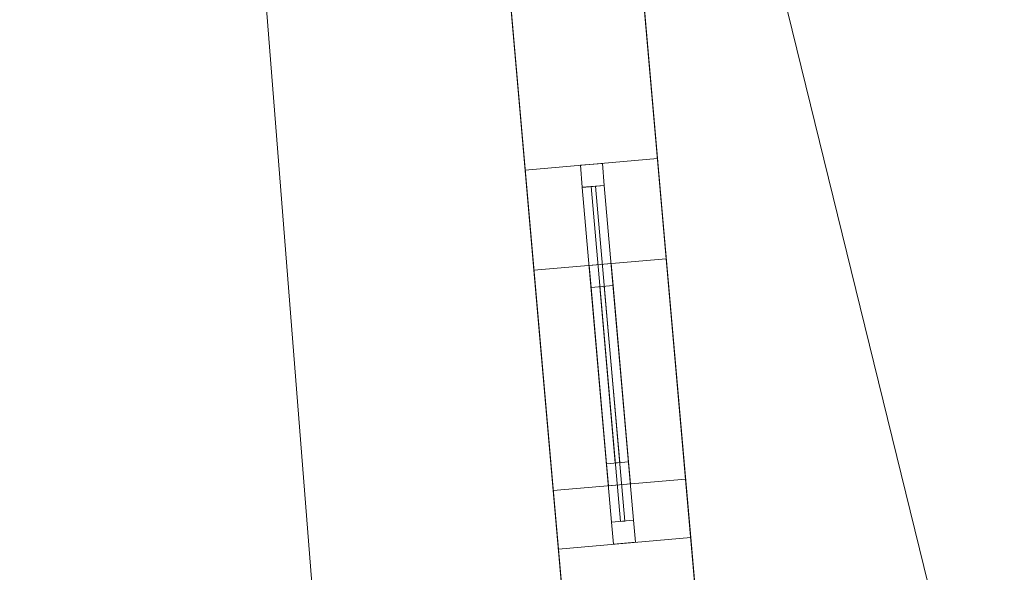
# Model space of a CAD drawing. Header units: millimetres. Extents: x -430348 to -225823, y -86243 to 5084.
# Tile 272 of 656: x -427285 to -425061, y -30317 to -29067. Entities that reach past the tile are written whole.
import ezdxf

# ---------------------------------------------------------------- set-up
doc = ezdxf.new("R2010")
doc.units = ezdxf.units.MM
for name, color, linetype, lineweight in [('A-GLAZ-CURT', 52, 'Continuous', 9), ('A-GLAZ-CWMG', 51, 'Continuous', 9), ('A-ROOF', 132, 'Continuous', 9), ('A-WALL', 113, 'Continuous', 9)]:
    doc.layers.add(name, color=color, linetype=linetype, lineweight=lineweight)

# ---------------------------------------------------------------- blocks, each defined once
blk = doc.blocks.new('System Panel - Glazed-497862-_3D_ Copy 1')
at = {"layer": 'A-GLAZ-CURT', "transparency": 33554471}
mesh = blk.add_polyface(dxfattribs=at)
corners = [(-200, 5), (-200, 5, 425), (200, 5, 425), (200, 5)]
mesh.append_faces([[corners[k] for k in face] for face in [(1, 2, 3, 0)]])
mesh = blk.add_polyface(dxfattribs=at)
corners = [(200, -5), (-200, -5), (-200, 5), (200, 5)]
mesh.append_faces([[corners[k] for k in face] for face in [(0, 1, 2, 3)]])
mesh = blk.add_polyface(dxfattribs=at)
corners = [(-200, -5, 425), (200, -5, 425), (200, 5, 425), (-200, 5, 425)]
mesh.append_faces([[corners[k] for k in face] for face in [(0, 1, 2, 3)]])
mesh = blk.add_polyface(dxfattribs=at)
corners = [(-200, -5), (-200, -5, 425), (-200, 5, 425), (-200, 5)]
mesh.append_faces([[corners[k] for k in face] for face in [(0, 1, 2, 3)]])
mesh = blk.add_polyface(dxfattribs=at)
corners = [(200, -5, 425), (200, -5), (200, 5), (200, 5, 425)]
mesh.append_faces([[corners[k] for k in face] for face in [(0, 1, 2, 3)]])
mesh = blk.add_polyface(dxfattribs=at)
corners = [(-200, -5), (200, -5), (200, -5, 425), (-200, -5, 425)]
mesh.append_faces([[corners[k] for k in face] for face in [(3, 0, 1, 2)]])
blk = doc.blocks.new('System Panel - Door-497864-_3D_ Copy 1')
at = {"layer": 'A-GLAZ-CURT'}
mesh = blk.add_polyface(dxfattribs=at)
corners = [(-380, 5), (-380, 5, 1845), (380, 5, 1845), (380, 5)]
mesh.append_faces([[corners[k] for k in face] for face in [(1, 2, 3, 0)]])
mesh = blk.add_polyface(dxfattribs=at)
corners = [(380, -5), (-380, -5), (-380, 5), (380, 5)]
mesh.append_faces([[corners[k] for k in face] for face in [(3, 0, 1, 2)]])
mesh = blk.add_polyface(dxfattribs=at)
corners = [(-380, -5, 1845), (380, -5, 1845), (380, 5, 1845), (-380, 5, 1845)]
mesh.append_faces([[corners[k] for k in face] for face in [(3, 0, 1, 2)]])
mesh = blk.add_polyface(dxfattribs=at)
corners = [(-380, -5), (-380, -5, 1845), (-380, 5, 1845), (-380, 5)]
mesh.append_faces([[corners[k] for k in face] for face in [(0, 1, 2, 3)]])
mesh = blk.add_polyface(dxfattribs=at)
corners = [(380, -5, 1845), (380, -5), (380, 5), (380, 5, 1845)]
mesh.append_faces([[corners[k] for k in face] for face in [(0, 1, 2, 3)]])
mesh = blk.add_polyface(dxfattribs=at)
corners = [(-380, -5), (380, -5), (380, -5, 1845), (-380, -5, 1845)]
mesh.append_faces([[corners[k] for k in face] for face in [(3, 0, 1, 2)]])
blk = doc.blocks.new('Rectangular Mullion - 50mm x 50mm-353377-_3D_ Copy 1')
at = {"layer": 'A-GLAZ-CWMG'}
mesh = blk.add_polyface(dxfattribs=at)
corners = [(0, 25), (-50, 25), (-50, -25), (0, -25)]
mesh.append_faces([[corners[k] for k in face] for face in [(2, 3, 0, 1)]])
mesh = blk.add_polyface(dxfattribs=at)
corners = [(-50, 25), (0, 25), (0, 25, -500), (-50, 25, -500)]
mesh.append_faces([[corners[k] for k in face] for face in [(3, 0, 1, 2)]])
mesh = blk.add_polyface(dxfattribs=at)
corners = [(-50, -25), (-50, 25), (-50, 25, -500), (-50, -25, -500)]
mesh.append_faces([[corners[k] for k in face] for face in [(0, 1, 2, 3)]])
mesh = blk.add_polyface(dxfattribs=at)
corners = [(0, 25), (0, -25), (0, -25, -500), (0, 25, -500)]
mesh.append_faces([[corners[k] for k in face] for face in [(0, 1, 2, 3)]])
mesh = blk.add_polyface(dxfattribs=at)
corners = [(0, -25), (-50, -25), (-50, -25, -500), (0, -25, -500)]
mesh.append_faces([[corners[k] for k in face] for face in [(3, 0, 1, 2)]])
blk = doc.blocks.new('Rectangular Mullion - 50mm x 50mm-267480-_3D_ Copy 1')
at = {"layer": 'A-GLAZ-CWMG'}
mesh = blk.add_polyface(dxfattribs=at)
corners = [(0, 25), (-50, 25), (-50, -25), (0, -25)]
mesh.append_faces([[corners[k] for k in face] for face in [(2, 3, 0, 1)]])
mesh = blk.add_polyface(dxfattribs=at)
corners = [(0, 25, -400), (0, -25, -400), (-50, -25, -400), (-50, 25, -400)]
mesh.append_faces([[corners[k] for k in face] for face in [(0, 1, 2, 3)]])
mesh = blk.add_polyface(dxfattribs=at)
corners = [(-50, 25), (0, 25), (0, 25, -400), (-50, 25, -400)]
mesh.append_faces([[corners[k] for k in face] for face in [(3, 0, 1, 2)]])
mesh = blk.add_polyface(dxfattribs=at)
corners = [(-50, -25), (-50, 25), (-50, 25, -400), (-50, -25, -400)]
mesh.append_faces([[corners[k] for k in face] for face in [(3, 0, 1, 2)]])
mesh = blk.add_polyface(dxfattribs=at)
corners = [(0, 25), (0, -25), (0, -25, -400), (0, 25, -400)]
mesh.append_faces([[corners[k] for k in face] for face in [(3, 0, 1, 2)]])
mesh = blk.add_polyface(dxfattribs=at)
corners = [(0, -25), (-50, -25), (-50, -25, -400), (0, -25, -400)]
mesh.append_faces([[corners[k] for k in face] for face in [(3, 0, 1, 2)]])
blk = doc.blocks.new('Rectangular Mullion - 50mm x 50mm-353380-_3D_ Copy 1')
at = {"layer": 'A-GLAZ-CWMG'}
mesh = blk.add_polyface(dxfattribs=at)
corners = [(0, 25), (-50, 25), (-50, -25), (0, -25)]
mesh.append_faces([[corners[k] for k in face] for face in [(2, 3, 0, 1)]])
mesh = blk.add_polyface(dxfattribs=at)
corners = [(-50, 25), (0, 25), (0, 25, -500), (-50, 25, -500)]
mesh.append_faces([[corners[k] for k in face] for face in [(0, 1, 2, 3)]])
mesh = blk.add_polyface(dxfattribs=at)
corners = [(-50, -25), (-50, 25), (-50, 25, -500), (-50, -25, -500)]
mesh.append_faces([[corners[k] for k in face] for face in [(0, 1, 2, 3)]])
mesh = blk.add_polyface(dxfattribs=at)
corners = [(0, 25), (0, -25), (0, -25, -500), (0, 25, -500)]
mesh.append_faces([[corners[k] for k in face] for face in [(0, 1, 2, 3)]])
mesh = blk.add_polyface(dxfattribs=at)
corners = [(0, -25), (-50, -25), (-50, -25, -500), (0, -25, -500)]
mesh.append_faces([[corners[k] for k in face] for face in [(0, 1, 2, 3)]])
blk = doc.blocks.new('Rectangular Mullion - 50mm x 50mm-267481-_3D_ Copy 1')
at = {"layer": 'A-GLAZ-CWMG'}
mesh = blk.add_polyface(dxfattribs=at)
corners = [(0, 25), (-50, 25), (-50, -25), (0, -25)]
mesh.append_faces([[corners[k] for k in face] for face in [(2, 3, 0, 1)]])
mesh = blk.add_polyface(dxfattribs=at)
corners = [(0, 25, -400), (0, -25, -400), (-50, -25, -400), (-50, 25, -400)]
mesh.append_faces([[corners[k] for k in face] for face in [(0, 1, 2, 3)]])
mesh = blk.add_polyface(dxfattribs=at)
corners = [(-50, 25), (0, 25), (0, 25, -400), (-50, 25, -400)]
mesh.append_faces([[corners[k] for k in face] for face in [(3, 0, 1, 2)]])
mesh = blk.add_polyface(dxfattribs=at)
corners = [(-50, -25), (-50, 25), (-50, 25, -400), (-50, -25, -400)]
mesh.append_faces([[corners[k] for k in face] for face in [(3, 0, 1, 2)]])
mesh = blk.add_polyface(dxfattribs=at)
corners = [(0, 25), (0, -25), (0, -25, -400), (0, 25, -400)]
mesh.append_faces([[corners[k] for k in face] for face in [(3, 0, 1, 2)]])
mesh = blk.add_polyface(dxfattribs=at)
corners = [(0, -25), (-50, -25), (-50, -25, -400), (0, -25, -400)]
mesh.append_faces([[corners[k] for k in face] for face in [(3, 0, 1, 2)]])
blk = doc.blocks.new('Rectangular Mullion - 50mm x 50mm-263205-_3D_ Copy 1')
at = {"layer": 'A-GLAZ-CWMG'}
mesh = blk.add_polyface(dxfattribs=at)
corners = [(0, 25), (-50, 25), (-50, -25), (0, -25)]
mesh.append_faces([[corners[k] for k in face] for face in [(3, 0, 1, 2)]])
mesh = blk.add_polyface(dxfattribs=at)
corners = [(-50, 25), (0, 25), (0, 25, -300), (-50, 25, -300)]
mesh.append_faces([[corners[k] for k in face] for face in [(0, 1, 2, 3)]])
mesh = blk.add_polyface(dxfattribs=at)
corners = [(-50, -25), (-50, 25), (-50, 25, -300), (-50, -25, -300)]
mesh.append_faces([[corners[k] for k in face] for face in [(3, 0, 1, 2)]])
mesh = blk.add_polyface(dxfattribs=at)
corners = [(0, 25), (0, -25), (0, -25, -300), (0, 25, -300)]
mesh.append_faces([[corners[k] for k in face] for face in [(3, 0, 1, 2)]])
mesh = blk.add_polyface(dxfattribs=at)
corners = [(0, -25), (-50, -25), (-50, -25, -300), (0, -25, -300)]
mesh.append_faces([[corners[k] for k in face] for face in [(0, 1, 2, 3)]])
blk = doc.blocks.new('Rectangular Mullion - 50mm x 50mm-430190-_3D_ Copy 1')
at = {"layer": 'A-GLAZ-CWMG'}
mesh = blk.add_polyface(dxfattribs=at)
corners = [(0, 25), (-50, 25), (-50, -25), (0, -25)]
mesh.append_faces([[corners[k] for k in face] for face in [(3, 0, 1, 2)]])
mesh = blk.add_polyface(dxfattribs=at)
corners = [(0, 25, -760), (0, -25, -760), (-50, -25, -760), (-50, 25, -760)]
mesh.append_faces([[corners[k] for k in face] for face in [(3, 0, 1, 2)]])
mesh = blk.add_polyface(dxfattribs=at)
corners = [(-50, 25), (0, 25), (0, 25, -760), (-50, 25, -760)]
mesh.append_faces([[corners[k] for k in face] for face in [(0, 1, 2, 3)]])
mesh = blk.add_polyface(dxfattribs=at)
corners = [(-50, -25), (-50, 25), (-50, 25, -760), (-50, -25, -760)]
mesh.append_faces([[corners[k] for k in face] for face in [(0, 1, 2, 3)]])
mesh = blk.add_polyface(dxfattribs=at)
corners = [(0, 25), (0, -25), (0, -25, -760), (0, 25, -760)]
mesh.append_faces([[corners[k] for k in face] for face in [(0, 1, 2, 3)]])
mesh = blk.add_polyface(dxfattribs=at)
corners = [(0, -25), (-50, -25), (-50, -25, -760), (0, -25, -760)]
mesh.append_faces([[corners[k] for k in face] for face in [(0, 1, 2, 3)]])
blk = doc.blocks.new('Rectangular Mullion - 50mm x 50mm-497932-_3D_ Copy 1')
at = {"layer": 'A-GLAZ-CWMG'}
mesh = blk.add_polyface(dxfattribs=at)
corners = [(0, 25), (-50, 25), (-50, -25), (0, -25)]
mesh.append_faces([[corners[k] for k in face] for face in [(2, 3, 0, 1)]])
mesh = blk.add_polyface(dxfattribs=at)
corners = [(-50, 25), (0, 25), (0, 25, -1920), (-50, 25, -1920)]
mesh.append_faces([[corners[k] for k in face] for face in [(0, 1, 2, 3)]])
mesh = blk.add_polyface(dxfattribs=at)
corners = [(-50, -25), (-50, 25), (-50, 25, -1920), (-50, -25, -1920)]
mesh.append_faces([[corners[k] for k in face] for face in [(0, 1, 2, 3)]])
mesh = blk.add_polyface(dxfattribs=at)
corners = [(0, 25), (0, -25), (0, -25, -1920), (0, 25, -1920)]
mesh.append_faces([[corners[k] for k in face] for face in [(0, 1, 2, 3)]])
mesh = blk.add_polyface(dxfattribs=at)
corners = [(0, -25), (-50, -25), (-50, -25, -1920), (0, -25, -1920)]
mesh.append_faces([[corners[k] for k in face] for face in [(0, 1, 2, 3)]])
blk = doc.blocks.new('Rectangular Mullion - 50mm x 50mm-430191-_3D_ Copy 1')
at = {"layer": 'A-GLAZ-CWMG'}
mesh = blk.add_polyface(dxfattribs=at)
corners = [(0, 25), (-50, 25), (-50, -25), (0, -25)]
mesh.append_faces([[corners[k] for k in face] for face in [(3, 0, 1, 2)]])
mesh = blk.add_polyface(dxfattribs=at)
corners = [(0, 25, -760), (0, -25, -760), (-50, -25, -760), (-50, 25, -760)]
mesh.append_faces([[corners[k] for k in face] for face in [(3, 0, 1, 2)]])
mesh = blk.add_polyface(dxfattribs=at)
corners = [(-50, 25), (0, 25), (0, 25, -760), (-50, 25, -760)]
mesh.append_faces([[corners[k] for k in face] for face in [(0, 1, 2, 3)]])
mesh = blk.add_polyface(dxfattribs=at)
corners = [(-50, -25), (-50, 25), (-50, 25, -760), (-50, -25, -760)]
mesh.append_faces([[corners[k] for k in face] for face in [(0, 1, 2, 3)]])
mesh = blk.add_polyface(dxfattribs=at)
corners = [(0, 25), (0, -25), (0, -25, -760), (0, 25, -760)]
mesh.append_faces([[corners[k] for k in face] for face in [(0, 1, 2, 3)]])
mesh = blk.add_polyface(dxfattribs=at)
corners = [(0, -25), (-50, -25), (-50, -25, -760), (0, -25, -760)]
mesh.append_faces([[corners[k] for k in face] for face in [(0, 1, 2, 3)]])
blk = doc.blocks.new('System Panel - Glazed-497937-_3D_ Copy 1')
at = {"layer": 'A-GLAZ-CURT', "transparency": 33554471}
mesh = blk.add_polyface(dxfattribs=at)
corners = [(-380, 5), (-380, 5, 225), (380, 5, 225), (380, 5)]
mesh.append_faces([[corners[k] for k in face] for face in [(1, 2, 3, 0)]])
mesh = blk.add_polyface(dxfattribs=at)
corners = [(380, -5), (-380, -5), (-380, 5), (380, 5)]
mesh.append_faces([[corners[k] for k in face] for face in [(3, 0, 1, 2)]])
mesh = blk.add_polyface(dxfattribs=at)
corners = [(-380, -5, 225), (380, -5, 225), (380, 5, 225), (-380, 5, 225)]
mesh.append_faces([[corners[k] for k in face] for face in [(3, 0, 1, 2)]])
mesh = blk.add_polyface(dxfattribs=at)
corners = [(-380, -5), (-380, -5, 225), (-380, 5, 225), (-380, 5)]
mesh.append_faces([[corners[k] for k in face] for face in [(0, 1, 2, 3)]])
mesh = blk.add_polyface(dxfattribs=at)
corners = [(380, -5, 225), (380, -5), (380, 5), (380, 5, 225)]
mesh.append_faces([[corners[k] for k in face] for face in [(0, 1, 2, 3)]])
mesh = blk.add_polyface(dxfattribs=at)
corners = [(-380, -5), (380, -5), (380, -5, 225), (-380, -5, 225)]
mesh.append_faces([[corners[k] for k in face] for face in [(3, 0, 1, 2)]])
blk = doc.blocks.new('Rectangular Mullion - 50mm x 50mm-497938-_3D_ Copy 1')
at = {"layer": 'A-GLAZ-CWMG'}
mesh = blk.add_polyface(dxfattribs=at)
corners = [(0, 25, -1920), (0, -25, -1920), (-50, -25, -1920), (-50, 25, -1920)]
mesh.append_faces([[corners[k] for k in face] for face in [(0, 1, 2, 3)]])
mesh = blk.add_polyface(dxfattribs=at)
corners = [(-50, 25), (0, 25), (0, 25, -1920), (-50, 25, -1920)]
mesh.append_faces([[corners[k] for k in face] for face in [(0, 1, 2, 3)]])
mesh = blk.add_polyface(dxfattribs=at)
corners = [(-50, -25), (-50, 25), (-50, 25, -1920), (-50, -25, -1920)]
mesh.append_faces([[corners[k] for k in face] for face in [(0, 1, 2, 3)]])
mesh = blk.add_polyface(dxfattribs=at)
corners = [(0, 25), (0, -25), (0, -25, -1920), (0, 25, -1920)]
mesh.append_faces([[corners[k] for k in face] for face in [(0, 1, 2, 3)]])
mesh = blk.add_polyface(dxfattribs=at)
corners = [(0, -25), (-50, -25), (-50, -25, -1920), (0, -25, -1920)]
mesh.append_faces([[corners[k] for k in face] for face in [(0, 1, 2, 3)]])
blk = doc.blocks.new('Rectangular Mullion - 50mm x 50mm-263207-_3D_ Copy 1')
at = {"layer": 'A-GLAZ-CWMG'}
mesh = blk.add_polyface(dxfattribs=at)
corners = [(0, 25, -300), (0, -25, -300), (-50, -25, -300), (-50, 25, -300)]
mesh.append_faces([[corners[k] for k in face] for face in [(3, 0, 1, 2)]])
mesh = blk.add_polyface(dxfattribs=at)
corners = [(-50, 25), (0, 25), (0, 25, -300), (-50, 25, -300)]
mesh.append_faces([[corners[k] for k in face] for face in [(0, 1, 2, 3)]])
mesh = blk.add_polyface(dxfattribs=at)
corners = [(-50, -25), (-50, 25), (-50, 25, -300), (-50, -25, -300)]
mesh.append_faces([[corners[k] for k in face] for face in [(3, 0, 1, 2)]])
mesh = blk.add_polyface(dxfattribs=at)
corners = [(0, 25), (0, -25), (0, -25, -300), (0, 25, -300)]
mesh.append_faces([[corners[k] for k in face] for face in [(3, 0, 1, 2)]])
mesh = blk.add_polyface(dxfattribs=at)
corners = [(0, -25), (-50, -25), (-50, -25, -300), (0, -25, -300)]
mesh.append_faces([[corners[k] for k in face] for face in [(0, 1, 2, 3)]])
blk = doc.blocks.new('Rectangular Mullion - 50mm x 50mm-468083-_3D_ Copy 1')
at = {"layer": 'A-GLAZ-CWMG'}
mesh = blk.add_polyface(dxfattribs=at)
corners = [(25, 25), (-25, 25), (-25, -25), (25, -25)]
mesh.append_faces([[corners[k] for k in face] for face in [(2, 3, 0, 1)]])
mesh = blk.add_polyface(dxfattribs=at)
corners = [(25, 25, -760), (25, -25, -760), (-25, -25, -760), (-25, 25, -760)]
mesh.append_faces([[corners[k] for k in face] for face in [(0, 1, 2, 3)]])
mesh = blk.add_polyface(dxfattribs=at)
corners = [(-25, 25), (25, 25), (25, 25, -760), (-25, 25, -760)]
mesh.append_faces([[corners[k] for k in face] for face in [(0, 1, 2, 3)]])
mesh = blk.add_polyface(dxfattribs=at)
corners = [(-25, -25), (-25, 25), (-25, 25, -760), (-25, -25, -760)]
mesh.append_faces([[corners[k] for k in face] for face in [(0, 1, 2, 3)]])
mesh = blk.add_polyface(dxfattribs=at)
corners = [(25, 25), (25, -25), (25, -25, -760), (25, 25, -760)]
mesh.append_faces([[corners[k] for k in face] for face in [(0, 1, 2, 3)]])
mesh = blk.add_polyface(dxfattribs=at)
corners = [(25, -25), (-25, -25), (-25, -25, -760), (25, -25, -760)]
mesh.append_faces([[corners[k] for k in face] for face in [(0, 1, 2, 3)]])
blk = doc.blocks.new('Rectangular Mullion - 50mm x 50mm-353383-_3D_ Copy 1')
at = {"layer": 'A-GLAZ-CWMG'}
mesh = blk.add_polyface(dxfattribs=at)
corners = [(0, 25, -500), (0, -25, -500), (-50, -25, -500), (-50, 25, -500)]
mesh.append_faces([[corners[k] for k in face] for face in [(0, 1, 2, 3)]])
mesh = blk.add_polyface(dxfattribs=at)
corners = [(-50, 25), (0, 25), (0, 25, -500), (-50, 25, -500)]
mesh.append_faces([[corners[k] for k in face] for face in [(0, 1, 2, 3)]])
mesh = blk.add_polyface(dxfattribs=at)
corners = [(-50, -25), (-50, 25), (-50, 25, -500), (-50, -25, -500)]
mesh.append_faces([[corners[k] for k in face] for face in [(3, 0, 1, 2)]])
mesh = blk.add_polyface(dxfattribs=at)
corners = [(0, 25), (0, -25), (0, -25, -500), (0, 25, -500)]
mesh.append_faces([[corners[k] for k in face] for face in [(3, 0, 1, 2)]])
mesh = blk.add_polyface(dxfattribs=at)
corners = [(0, -25), (-50, -25), (-50, -25, -500), (0, -25, -500)]
mesh.append_faces([[corners[k] for k in face] for face in [(0, 1, 2, 3)]])
blk = doc.blocks.new('Rectangular Mullion - 50mm x 50mm-353384-_3D_ Copy 1')
at = {"layer": 'A-GLAZ-CWMG'}
mesh = blk.add_polyface(dxfattribs=at)
corners = [(0, 25, -500), (0, -25, -500), (-50, -25, -500), (-50, 25, -500)]
mesh.append_faces([[corners[k] for k in face] for face in [(0, 1, 2, 3)]])
mesh = blk.add_polyface(dxfattribs=at)
corners = [(-50, 25), (0, 25), (0, 25, -500), (-50, 25, -500)]
mesh.append_faces([[corners[k] for k in face] for face in [(3, 0, 1, 2)]])
mesh = blk.add_polyface(dxfattribs=at)
corners = [(-50, -25), (-50, 25), (-50, 25, -500), (-50, -25, -500)]
mesh.append_faces([[corners[k] for k in face] for face in [(3, 0, 1, 2)]])
mesh = blk.add_polyface(dxfattribs=at)
corners = [(0, 25), (0, -25), (0, -25, -500), (0, 25, -500)]
mesh.append_faces([[corners[k] for k in face] for face in [(3, 0, 1, 2)]])
mesh = blk.add_polyface(dxfattribs=at)
corners = [(0, -25), (-50, -25), (-50, -25, -500), (0, -25, -500)]
mesh.append_faces([[corners[k] for k in face] for face in [(3, 0, 1, 2)]])
blk = doc.blocks.new('Rectangular Mullion - 50mm x 50mm-267482-_3D_ Copy 1')
at = {"layer": 'A-GLAZ-CWMG'}
mesh = blk.add_polyface(dxfattribs=at)
corners = [(25, 25), (-25, 25), (-25, -25), (25, -25)]
mesh.append_faces([[corners[k] for k in face] for face in [(2, 3, 0, 1)]])
mesh = blk.add_polyface(dxfattribs=at)
corners = [(25, 25, -400), (25, -25, -400), (-25, -25, -400), (-25, 25, -400)]
mesh.append_faces([[corners[k] for k in face] for face in [(0, 1, 2, 3)]])
mesh = blk.add_polyface(dxfattribs=at)
corners = [(-25, 25), (25, 25), (25, 25, -400), (-25, 25, -400)]
mesh.append_faces([[corners[k] for k in face] for face in [(3, 0, 1, 2)]])
mesh = blk.add_polyface(dxfattribs=at)
corners = [(-25, -25), (-25, 25), (-25, 25, -400), (-25, -25, -400)]
mesh.append_faces([[corners[k] for k in face] for face in [(3, 0, 1, 2)]])
mesh = blk.add_polyface(dxfattribs=at)
corners = [(25, 25), (25, -25), (25, -25, -400), (25, 25, -400)]
mesh.append_faces([[corners[k] for k in face] for face in [(3, 0, 1, 2)]])
mesh = blk.add_polyface(dxfattribs=at)
corners = [(25, -25), (-25, -25), (-25, -25, -400), (25, -25, -400)]
mesh.append_faces([[corners[k] for k in face] for face in [(3, 0, 1, 2)]])

msp = doc.modelspace()

# ---------------------------------------------------------------- block references
at = {"layer": 'A-GLAZ-CURT', "rotation": 274.9999999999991}
msp.add_blockref('System Panel - Door-497864-_3D_ Copy 1', (-425956.4, -29822.8, 58847), dxfattribs=at)
at = {"layer": 'A-GLAZ-CURT', "transparency": 33554471}
for name, p, rotation in [('System Panel - Glazed-497937-_3D_ Copy 1', (-425956.4, -29822.8, 60742), 274.9999999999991), ('System Panel - Glazed-497862-_3D_ Copy 1', (-425952.3, -29869.9, 62420.2), 275.0000000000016), ('System Panel - Glazed-497862-_3D_ Copy 1', (-425952.3, -29869.9, 62895.2), 275.0000000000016)]:
    msp.add_blockref(name, p, dxfattribs=dict(at, rotation=rotation))
at = {"layer": 'A-GLAZ-CWMG'}
for name, p, rotation in [('Rectangular Mullion - 50mm x 50mm-263205-_3D_ Copy 1', (-425993.8, -29394.5, 61017), 94.99999999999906), ('Rectangular Mullion - 50mm x 50mm-497938-_3D_ Copy 1', (-425993.8, -29394.5, 60717), 94.99999999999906), ('Rectangular Mullion - 50mm x 50mm-353377-_3D_ Copy 1', (-425974, -29620.9, 63370.2), 95.00000000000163), ('Rectangular Mullion - 50mm x 50mm-353383-_3D_ Copy 1', (-425974, -29620.9, 62870.2), 95.00000000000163)]:
    msp.add_blockref(name, p, dxfattribs=dict(at, rotation=rotation))
at = {"layer": 'A-GLAZ-CWMG', "extrusion": (0.087156, -0.996195, 0), "rotation": 90}
for name, p in [('Rectangular Mullion - 50mm x 50mm-430190-_3D_ Copy 1', (-426934.7, 61017, -7035.2)), ('Rectangular Mullion - 50mm x 50mm-468083-_3D_ Copy 1', (-426934.7, 60717, -7035.2)), ('Rectangular Mullion - 50mm x 50mm-267480-_3D_ Copy 1', (-426934.7, 63370.2, -7167.9)), ('Rectangular Mullion - 50mm x 50mm-267482-_3D_ Copy 1', (-426934.7, 62870.2, -7167.9))]:
    msp.add_blockref(name, p, dxfattribs=at)
at = {"layer": 'A-GLAZ-CWMG', "extrusion": (-0.087156, 0.996195, 0), "rotation": 270}
for name, p in [('Rectangular Mullion - 50mm x 50mm-430191-_3D_ Copy 1', (426934.7, 58797, 7795.2)), ('Rectangular Mullion - 50mm x 50mm-267481-_3D_ Copy 1', (426934.7, 62370.2, 7567.9))]:
    msp.add_blockref(name, p, dxfattribs=at)
at = {"layer": 'A-GLAZ-CWMG', "extrusion": (0, 0, -1)}
for name, p, rotation in [('Rectangular Mullion - 50mm x 50mm-353380-_3D_ Copy 1', (425930.5, -30119, -62370.2), 264.9999999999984), ('Rectangular Mullion - 50mm x 50mm-353384-_3D_ Copy 1', (425930.5, -30119, -62870.2), 264.9999999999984), ('Rectangular Mullion - 50mm x 50mm-497932-_3D_ Copy 1', (425918.9, -30251.2, -58797), 265.0000000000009), ('Rectangular Mullion - 50mm x 50mm-263207-_3D_ Copy 1', (425918.9, -30251.2, -60717), 265.0000000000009)]:
    msp.add_blockref(name, p, dxfattribs=dict(at, rotation=rotation))

# ---------------------------------------------------------------- meshes
at = {"layer": 'A-ROOF'}
mesh = msp.add_polyface(dxfattribs=at)
corners = [(-422208.1, -39960.5, 65933.7), (-425841.4, -40278.4, 63380), (-427284.8, -21978, 63380), (-423727.2, -21697.4, 65878.8), (-422831.4, -37379.3, 65640.7), (-422892.7, -36601.7, 65640.7), (-423683.1, -36664.1, 65085.6), (-423621.8, -37441.7, 65085.6), (-422727.6, -38695.2, 65640.7), (-423518, -38757.6, 65085.6), (-423456.7, -39535.2, 65085.6), (-422666.3, -39472.8, 65640.7)]
mesh.append_faces([[corners[k] for k in face] for face in [(10, 1, 9)]], dxfattribs={"vtx0": -1, "vtx1": -1})
mesh.append_faces([[corners[k] for k in face] for face in [(6, 2, 3, 5), (5, 3, 0, 4), (4, 8, 9)]], dxfattribs={"vtx0": -1, "vtx2": -1})
mesh.append_faces([[corners[k] for k in face] for face in [(0, 11, 8, 4)]], dxfattribs={"vtx0": -1, "vtx2": -1, "vtx3": -1})
mesh.append_faces([[corners[k] for k in face] for face in [(7, 4, 9, 1)]], dxfattribs={"vtx1": -1, "vtx2": -1, "vtx3": -1})
mesh.append_faces([[corners[k] for k in face] for face in [(6, 7, 1, 2), (0, 1, 10, 11)]], dxfattribs={"vtx1": -1, "vtx3": -1})
mesh = msp.add_polyface(dxfattribs=at)
corners = [(-425841.4, -40278.4, 63502.1), (-422208.1, -39960.5, 66055.7), (-423727.2, -21697.4, 66000.8), (-427284.8, -21978, 63502.1), (-422892.7, -36601.7, 65762.8), (-422831.4, -37379.3, 65762.8), (-423621.8, -37441.7, 65207.6), (-423683.1, -36664.1, 65207.6), (-423518, -38757.6, 65207.6), (-422727.6, -38695.2, 65762.8), (-422666.3, -39472.8, 65762.8), (-423456.7, -39535.2, 65207.6)]
mesh.append_faces([[corners[k] for k in face] for face in [(0, 6, 7, 3), (11, 0, 1, 10)]], dxfattribs={"vtx0": -1, "vtx2": -1})
mesh.append_faces([[corners[k] for k in face] for face in [(0, 11, 8, 6)]], dxfattribs={"vtx0": -1, "vtx2": -1, "vtx3": -1})
mesh.append_faces([[corners[k] for k in face] for face in [(9, 10, 1, 5)]], dxfattribs={"vtx1": -1, "vtx2": -1, "vtx3": -1})
mesh.append_faces([[corners[k] for k in face] for face in [(2, 3, 7, 4), (1, 2, 4, 5), (5, 6, 8, 9)]], dxfattribs={"vtx1": -1, "vtx3": -1})
mesh = msp.add_polyface(dxfattribs=at)
corners = [(-425841.4, -40278.4, 63502.1), (-427284.8, -21978, 63502.1), (-427284.8, -21978, 63380), (-425841.4, -40278.4, 63380)]
mesh.append_faces([[corners[k] for k in face] for face in [(0, 1, 2, 3)]])
at = {"layer": 'A-WALL'}
mesh = msp.add_polyface(dxfattribs=at)
corners = [(-425990.7, -31151.6, 56190.2), (-426299.6, -27621.1, 56190.2), (-426325.7, -27322.2, 56190.2), (-426437.3, -26046.6, 56190.2), (-426463.5, -25747.8, 56190.2), (-426475.1, -25614.3, 56190.2), (-426185.8, -25479.3, 56190.2), (-425723, -30769.3, 56190.2)]
mesh.append_faces([[corners[k] for k in face] for face in [(6, 3, 4, 5)]], dxfattribs={"vtx0": -1})
mesh.append_faces([[corners[k] for k in face] for face in [(6, 1, 2, 3)]], dxfattribs={"vtx0": -1, "vtx3": -1})
mesh.append_faces([[corners[k] for k in face] for face in [(7, 0, 1, 6)]], dxfattribs={"vtx2": -1})
mesh = msp.add_polyface(dxfattribs=at)
corners = [(-426475.1, -25614.3, 63745), (-425990.7, -31151.6, 63778.3), (-425723, -30769.3, 63986.2), (-426185.8, -25479.3, 63954.4)]
mesh.append_faces([[corners[k] for k in face] for face in [(2, 3, 0, 1)]])
mesh = msp.add_polyface(dxfattribs=at)
corners = [(-425723, -30769.3, 56190.2), (-426185.8, -25479.3, 56190.2), (-426185.8, -25479.3, 63954.4), (-425723, -30769.3, 63986.2), (-426086.1, -26619.2, 63370.2), (-426086.1, -26619.2, 62370.2), (-426042.5, -27117.3, 62370.2), (-426042.5, -27117.3, 63370.2), (-425951.9, -28153.4, 63370.2), (-425951.9, -28153.4, 62370.2), (-425917, -28551.8, 62370.2), (-425917, -28551.8, 63370.2), (-425824.6, -29607.8, 63370.2), (-425824.6, -29607.8, 62370.2), (-425781, -30105.9, 62370.2), (-425781, -30105.9, 63370.2), (-425844.4, -29381.4, 61017), (-425844.4, -29381.4, 58797), (-425769.5, -30238.1, 58797), (-425769.5, -30238.1, 61017), (-425876.9, -29010.5, 61141.6), (-425990.2, -27715.5, 61141.6), (-425990.2, -27715.5, 58701.6), (-425876.9, -29010.5, 58701.6)]
mesh.append_faces([[corners[k] for k in face] for face in [(4, 2, 7), (8, 3, 11)]], dxfattribs={"vtx0": -1, "vtx1": -1})
mesh.append_faces([[corners[k] for k in face] for face in [(6, 9, 21, 5), (22, 1, 5, 21)]], dxfattribs={"vtx0": -1, "vtx1": -1, "vtx2": -1})
mesh.append_faces([[corners[k] for k in face] for face in [(20, 10, 13, 16)]], dxfattribs={"vtx0": -1, "vtx1": -1, "vtx2": -1, "vtx3": -1})
mesh.append_faces([[corners[k] for k in face] for face in [(0, 18, 19, 3), (11, 12, 13, 10), (21, 9, 10, 20), (2, 4, 5, 1)]], dxfattribs={"vtx0": -1, "vtx2": -1})
mesh.append_faces([[corners[k] for k in face] for face in [(3, 15, 12, 11)]], dxfattribs={"vtx0": -1, "vtx2": -1, "vtx3": -1})
mesh.append_faces([[corners[k] for k in face] for face in [(17, 18, 0, 23), (14, 15, 3, 19), (2, 3, 8, 7)]], dxfattribs={"vtx1": -1, "vtx2": -1, "vtx3": -1})
mesh.append_faces([[corners[k] for k in face] for face in [(16, 17, 23, 20), (22, 23, 0, 1), (19, 16, 13, 14), (8, 9, 6, 7)]], dxfattribs={"vtx1": -1, "vtx3": -1})
mesh = msp.add_polyface(dxfattribs=at)
corners = [(-426475.1, -25614.3, 56190.2), (-426463.5, -25747.8, 56190.2), (-426437.3, -26046.6, 56190.2), (-426325.7, -27322.2, 56190.2), (-426299.6, -27621.1, 56190.2), (-425990.7, -31151.6, 56190.2), (-425990.7, -31151.6, 63778.3), (-426475.1, -25614.3, 63745), (-426384.9, -26645.4, 62370.2), (-426384.9, -26645.4, 63370.2), (-426341.4, -27143.5, 63370.2), (-426341.4, -27143.5, 62370.2), (-426250.7, -28179.5, 62370.2), (-426250.7, -28179.5, 63370.2), (-426215.9, -28578, 63370.2), (-426215.9, -28578, 62370.2), (-426123.5, -29633.9, 62370.2), (-426123.5, -29633.9, 63370.2), (-426079.9, -30132, 63370.2), (-426079.9, -30132, 62370.2), (-426143.3, -29407.5, 58797), (-426143.3, -29407.5, 61017), (-426068.3, -30264.3, 61017), (-426068.3, -30264.3, 58797), (-426289, -27741.6, 61141.6), (-426175.7, -29036.7, 61141.6), (-426175.7, -29036.7, 58701.6), (-426289, -27741.6, 58701.6)]
mesh.append_faces([[corners[k] for k in face] for face in [(8, 24, 11), (16, 22, 19)]], dxfattribs={"vtx0": -1, "vtx1": -1})
mesh.append_faces([[corners[k] for k in face] for face in [(8, 0, 27, 24), (16, 25, 21, 22)]], dxfattribs={"vtx0": -1, "vtx1": -1, "vtx3": -1})
mesh.append_faces([[corners[k] for k in face] for face in [(13, 10, 11), (21, 25, 26, 20), (14, 16, 17)]], dxfattribs={"vtx0": -1, "vtx2": -1})
mesh.append_faces([[corners[k] for k in face] for face in [(7, 9, 10, 13), (5, 23, 20, 26), (16, 14, 15, 25), (6, 18, 19, 22)]], dxfattribs={"vtx0": -1, "vtx2": -1, "vtx3": -1})
mesh.append_faces([[corners[k] for k in face] for face in [(1, 2, 27, 0), (3, 4, 27, 2)]], dxfattribs={"vtx1": -1, "vtx2": -1})
mesh.append_faces([[corners[k] for k in face] for face in [(12, 13, 11, 24), (17, 18, 6, 14)]], dxfattribs={"vtx1": -1, "vtx2": -1, "vtx3": -1})
mesh.append_faces([[corners[k] for k in face] for face in [(15, 12, 24, 25), (8, 9, 7, 0), (6, 7, 13, 14), (26, 27, 4, 5), (22, 23, 5, 6)]], dxfattribs={"vtx1": -1, "vtx3": -1})
mesh = msp.add_polyface(dxfattribs=at)
corners = [(-426143.3, -29407.5, 58797), (-425844.4, -29381.4, 58797), (-425844.4, -29381.4, 61017), (-426143.3, -29407.5, 61017)]
mesh.append_faces([[corners[k] for k in face] for face in [(0, 1, 2, 3)]])
mesh = msp.add_polyface(dxfattribs=at)
corners = [(-426143.3, -29407.5, 61017), (-425844.4, -29381.4, 61017), (-425769.5, -30238.1, 61017), (-426068.3, -30264.3, 61017)]
mesh.append_faces([[corners[k] for k in face] for face in [(1, 2, 3, 0)]])
mesh = msp.add_polyface(dxfattribs=at)
corners = [(-425844.4, -29381.4, 58797), (-426143.3, -29407.5, 58797), (-426068.3, -30264.3, 58797), (-425769.5, -30238.1, 58797)]
mesh.append_faces([[corners[k] for k in face] for face in [(3, 0, 1, 2)]])
mesh = msp.add_polyface(dxfattribs=at)
corners = [(-426123.5, -29633.9, 62370.2), (-425824.6, -29607.8, 62370.2), (-425824.6, -29607.8, 63370.2), (-426123.5, -29633.9, 63370.2)]
mesh.append_faces([[corners[k] for k in face] for face in [(0, 1, 2, 3)]])
mesh = msp.add_polyface(dxfattribs=at)
corners = [(-426123.5, -29633.9, 63370.2), (-425824.6, -29607.8, 63370.2), (-425781, -30105.9, 63370.2), (-426079.9, -30132, 63370.2)]
mesh.append_faces([[corners[k] for k in face] for face in [(1, 2, 3, 0)]])
mesh = msp.add_polyface(dxfattribs=at)
corners = [(-425824.6, -29607.8, 62370.2), (-426123.5, -29633.9, 62370.2), (-426079.9, -30132, 62370.2), (-425781, -30105.9, 62370.2)]
mesh.append_faces([[corners[k] for k in face] for face in [(2, 3, 0, 1)]])
mesh = msp.add_polyface(dxfattribs=at)
corners = [(-426079.9, -30132, 63370.2), (-425781, -30105.9, 63370.2), (-425781, -30105.9, 62370.2), (-426079.9, -30132, 62370.2)]
mesh.append_faces([[corners[k] for k in face] for face in [(0, 1, 2, 3)]])
mesh = msp.add_polyface(dxfattribs=at)
corners = [(-426068.3, -30264.3, 61017), (-425769.5, -30238.1, 61017), (-425769.5, -30238.1, 58797), (-426068.3, -30264.3, 58797)]
mesh.append_faces([[corners[k] for k in face] for face in [(1, 2, 3, 0)]])

doc.saveas('drawing.dxf')
